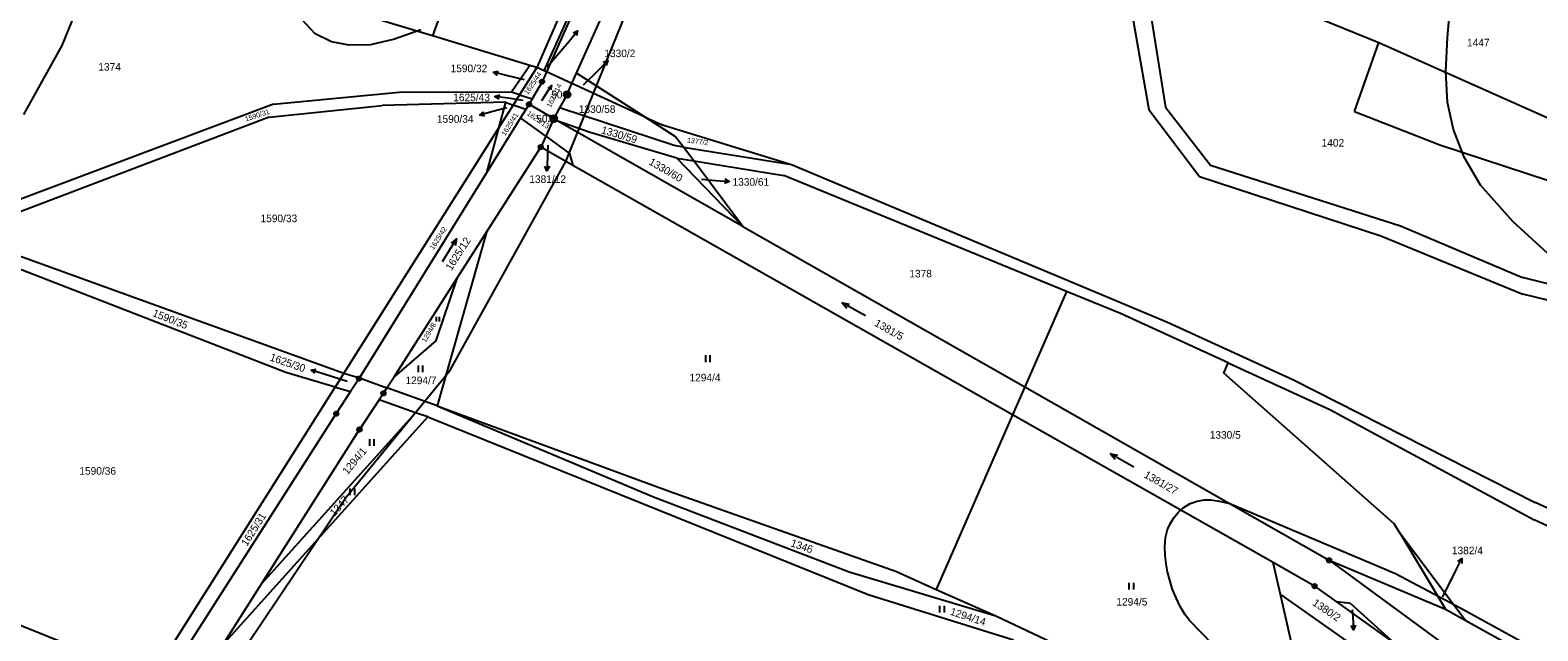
# Model space of a CAD drawing. Extents: x -546762 to -540209, y -1046851 to -1035694.
# Drawn here: x -543306.6 to -542968.6, y -1041335.5 to -1041200.9 of the extents above; entities that cross this region are included whole.
import ezdxf

# ---------------------------------------------------------------- set-up
doc = ezdxf.new("R2010")
doc.units = 0
for name, color, linetype in [('Vrstva 1', 7, 'Continuous'), ('Vrstva 16', 7, 'Continuous'), ('Vrstva 17', 7, 'Continuous'), ('Vrstva 18', 7, 'Continuous'), ('Vrstva 24', 7, 'Continuous'), ('Vrstva 25', 7, 'Continuous'), ('Vrstva 52', 7, 'Continuous'), ('Vrstva 6', 7, 'Continuous')]:
    doc.layers.add(name, color=color, linetype=linetype)

msp = doc.modelspace()

# ---------------------------------------------------------------- linework, layer by layer
at = {"layer": 'Vrstva 1'}
for p, q in [((-543086.35, -1041287.11), (-543184.93, -1041231.23)), ((-543074.24, -1041259.45), (-543137.63, -1041233.49)), ((-543146.83, -1041244.9), (-543083.62, -1041280.87)), ((-543074.24, -1041259.45), (-543083.62, -1041280.87)), ((-543062.18, -1041264.39), (-543074.24, -1041259.45)), ((-543083.62, -1041280.87), (-543086.35, -1041287.11)), ((-543083.62, -1041280.87), (-543015.37, -1041319.7)), ((-543086.35, -1041287.11), (-543103.46, -1041326.22)), ((-543027.92, -1041320.23), (-543086.35, -1041287.11)), ((-543112.36, -1041322.25), (-543103.46, -1041326.22)), ((-543103.46, -1041326.22), (-543090.1, -1041332.18))]:
    msp.add_line(p, q, dxfattribs=at)
for points in [[(-543165.29, -1041145.76), (-543193.04, -1041209.32)], [(-543167.84, -1041158.61), (-543190.89, -1041210.3)], [(-543184.13, -1041210.58), (-543164.59, -1041166.87)], [(-543193.04, -1041209.32), (-543196.89, -1041215.42)], [(-543191.87, -1041212.49), (-543194.09, -1041216.34)], [(-543190.89, -1041210.3), (-543191.87, -1041212.49)], [(-543185.17, -1041212.91), (-543190.89, -1041210.3)], [(-543185.17, -1041212.91), (-543184.13, -1041210.58)], [(-543168.75, -1041220.4), (-543184.13, -1041210.58)], [(-543196.89, -1041215.42), (-543198.34, -1041217.71)], [(-543186.26, -1041215.35), (-543187.93, -1041218.36)], [(-543186.26, -1041215.35), (-543185.17, -1041212.91)], [(-543198.34, -1041217.71), (-543201.63, -1041222.92)], [(-543195.51, -1041218.72), (-543196.67, -1041220.59)], [(-543194.78, -1041217.54), (-543195.51, -1041218.72)], [(-543194.09, -1041216.34), (-543194.78, -1041217.54)], [(-543194.78, -1041217.54), (-543189.26, -1041220.76)], [(-543187.93, -1041218.36), (-543189.26, -1041220.76)], [(-543196.67, -1041220.59), (-543204.29, -1041232.88)], [(-543191.04, -1041224.67), (-543196.67, -1041220.59)], [(-543189.26, -1041220.76), (-543191.04, -1041224.67)], [(-543188.3, -1041221.3), (-543189.26, -1041220.76)], [(-543146.83, -1041244.9), (-543188.3, -1041221.3)], [(-543168.75, -1041220.4), (-543165.1, -1041222.07)], [(-543161.99, -1041224.72), (-543168.75, -1041220.4)], [(-543165.1, -1041222.07), (-543135.94, -1041231.04)], [(-543201.63, -1041222.92), (-543236.3, -1041277.76)], [(-543191.04, -1041224.67), (-543192.16, -1041227.13)], [(-543191.04, -1041224.67), (-543185.71, -1041228.53)], [(-543160.18, -1041227.13), (-543161.99, -1041224.72)], [(-543204.33, -1041246.17), (-543192.16, -1041227.13)], [(-543184.93, -1041231.23), (-543192.16, -1041227.13)], [(-543185.71, -1041228.53), (-543184.93, -1041231.23)], [(-543160.18, -1041227.13), (-543135.94, -1041231.04)], [(-543157.87, -1041230.21), (-543160.18, -1041227.13)], [(-543204.29, -1041232.88), (-543232.82, -1041278.86)], [(-543157.87, -1041230.21), (-543137.63, -1041233.49)], [(-543146.83, -1041244.9), (-543157.87, -1041230.21)], [(-543204.33, -1041246.17), (-543215.41, -1041285.11)], [(-543210.82, -1041256.33), (-543204.33, -1041246.17)], [(-543225.04, -1041278.58), (-543210.82, -1041256.33)], [(-543215.57, -1041270.47), (-543210.82, -1041256.33)], [(-543037.99, -1041275.48), (-543062.18, -1041264.39)], [(-543215.57, -1041270.47), (-543225.04, -1041278.58)], [(-543039.02, -1041277.79), (-543037.99, -1041275.48)], [(-543236.3, -1041277.76), (-543238.28, -1041280.89)], [(-543232.9, -1041278.99), (-543234.8, -1041281.91)], [(-543232.82, -1041278.86), (-543232.9, -1041278.99)], [(-543232.82, -1041278.86), (-543226.64, -1041281.08)], [(-543226.64, -1041281.08), (-543225.04, -1041278.58)], [(-543000.78, -1041311.53), (-543039.02, -1041277.79)], [(-543279.44, -1041346), (-543238.28, -1041280.89)], [(-543234.8, -1041281.91), (-543238.01, -1041286.85)], [(-543227.42, -1041282.3), (-543228.41, -1041283.79)], [(-543227.42, -1041282.3), (-543226.64, -1041281.08)], [(-543215.41, -1041285.11), (-543226.64, -1041281.08)], [(-543238.01, -1041286.85), (-543276.63, -1041347.12)], [(-543228.41, -1041283.79), (-543232.79, -1041290.4)], [(-543215.41, -1041285.11), (-543166.91, -1041305.48)], [(-543215.41, -1041285.11), (-543163.34, -1041304.18)], [(-543254.8, -1041324.99), (-543232.79, -1041290.4)], [(-543166.91, -1041305.48), (-543123.04, -1041322.26)], [(-543163.34, -1041304.18), (-543112.36, -1041322.25)], [(-542999.33, -1041313.94), (-543000.78, -1041311.53)], [(-542999.33, -1041313.94), (-542989.31, -1041330.69)], [(-542984.9, -1041333.14), (-542999.33, -1041313.94)], [(-543018.65, -1041325.49), (-543027.92, -1041320.23)], [(-543026.29, -1041327.39), (-543027.92, -1041320.23)], [(-543015.37, -1041319.7), (-542978.61, -1041346.65)], [(-543015.37, -1041319.7), (-542989.31, -1041330.69)], [(-543338.94, -1041322.23), (-543279.44, -1041346)], [(-543123.04, -1041322.26), (-543090.1, -1041332.18)], [(-543263.47, -1041338.63), (-543254.8, -1041324.99)], [(-543017.18, -1041367.4), (-543026.29, -1041327.39)], [(-543026.29, -1041327.39), (-542996.46, -1041348.32)], [(-543018.65, -1041325.49), (-543013.71, -1041329.02)], [(-543010.63, -1041329.42), (-543013.71, -1041329.02)], [(-543013.71, -1041329.02), (-543000.59, -1041338.4)], [(-543000.59, -1041338.4), (-543010.63, -1041329.42)], [(-542989.31, -1041330.69), (-542984.9, -1041333.14)], [(-543090.1, -1041332.18), (-543044.19, -1041353.88)], [(-542984.9, -1041333.14), (-542915.58, -1041371.6)]]:
    msp.add_lwpolyline(points, dxfattribs=at)
at = {"layer": 'Vrstva 16'}
for p, q in [((-543185.82, -1041203.41), (-543183.88, -1041201.12)), ((-543179.23, -1041209.87), (-543177.1, -1041207.76)), ((-543199.81, -1041211.06), (-543202.72, -1041210.35)), ((-543199.45, -1041216.2), (-543202.42, -1041215.77)), ((-543202.89, -1041219.19), (-543205.79, -1041219.98)), ((-543190.66, -1041229.42), (-543190.76, -1041232.42)), ((-543152.91, -1041234.59), (-543149.92, -1041234.86)), ((-543240.74, -1041278), (-543243.6, -1041277.08)), ((-542986.96, -1041321.96), (-542985.63, -1041319.27)), ((-543010.1, -1041332.26), (-543009.91, -1041335.25))]:
    msp.add_line(p, q, dxfattribs=at)
for points in [[(-543184.91, -1041201.56), (-543183.88, -1041201.12), (-543184.14, -1041202.21)], [(-543190.69, -1041209.13), (-543185.82, -1041203.41)], [(-543178.16, -1041208.11), (-543177.1, -1041207.76), (-543177.46, -1041208.82)], [(-543201.87, -1041211.07), (-543202.72, -1041210.35), (-543201.63, -1041210.1)], [(-543195.81, -1041212.04), (-543199.81, -1041211.06)], [(-543182.58, -1041213.18), (-543179.23, -1041209.87)], [(-543201.5, -1041216.41), (-543202.42, -1041215.77), (-543201.36, -1041215.42)], [(-543204.69, -1041220.2), (-543205.79, -1041219.98), (-543204.95, -1041219.23)], [(-543199.78, -1041218.35), (-543202.89, -1041219.19)], [(-543196.17, -1041216.67), (-543199.45, -1041216.2)], [(-543190.57, -1041226.73), (-543190.66, -1041229.42)], [(-543190.23, -1041231.44), (-543190.76, -1041232.42), (-543191.23, -1041231.4)], [(-543156.12, -1041234.31), (-543152.91, -1041234.59)], [(-543150.87, -1041234.27), (-543149.92, -1041234.86), (-543150.96, -1041235.26)], [(-543242.8, -1041277.86), (-543243.6, -1041277.08), (-543242.49, -1041276.91)], [(-543235.54, -1041279.67), (-543240.74, -1041278)], [(-542986.52, -1041319.95), (-542985.63, -1041319.27), (-542985.63, -1041320.39)], [(-542989.9, -1041327.92), (-542986.96, -1041321.96)], [(-543010.19, -1041330.79), (-543010.1, -1041332.26)], [(-543009.48, -1041334.22), (-543009.91, -1041335.25), (-543010.47, -1041334.29)]]:
    msp.add_lwpolyline(points, dxfattribs=at)
at = {"layer": 'Vrstva 24'}
for centre, radius in [((-543191.87, -1041212.49), 0.5), ((-543191.87, -1041212.49), 0.1), ((-543186.26, -1041215.36), 0.75), ((-543186.26, -1041215.35), 0.5), ((-543186.26, -1041215.35), 0.1), ((-543186.26, -1041215.36), 0.1), ((-543194.78, -1041217.54), 0.5), ((-543194.78, -1041217.54), 0.1), ((-543189.25, -1041220.76), 0.75), ((-543189.26, -1041220.76), 0.5), ((-543189.26, -1041220.76), 0.1), ((-543189.25, -1041220.76), 0.1), ((-543192.16, -1041227.13), 0.5), ((-543192.16, -1041227.13), 0.1), ((-543232.9, -1041278.99), 0.5), ((-543232.9, -1041278.99), 0.1), ((-543227.42, -1041282.3), 0.5), ((-543227.42, -1041282.3), 0.1), ((-543238.01, -1041286.85), 0.5), ((-543238.01, -1041286.85), 0.1), ((-543232.79, -1041290.4), 0.5), ((-543232.79, -1041290.4), 0.1), ((-543015.37, -1041319.7), 0.5), ((-543015.37, -1041319.7), 0.1), ((-543018.65, -1041325.49), 0.5), ((-543018.65, -1041325.49), 0.1)]:
    msp.add_circle(centre, radius, dxfattribs=at)
at = {"layer": 'Vrstva 25'}
for p, q in [((-543215.55, -1041266.19), (-543215.55, -1041265.19)), ((-543214.88, -1041266.19), (-543214.88, -1041265.19)), ((-543219.57, -1041277.53), (-543219.57, -1041276.03)), ((-543218.57, -1041277.53), (-543218.57, -1041276.03)), ((-543155.15, -1041275.28), (-543155.15, -1041273.78)), ((-543154.15, -1041275.28), (-543154.15, -1041273.78)), ((-543230.5, -1041294.03), (-543230.5, -1041292.53)), ((-543229.5, -1041294.03), (-543229.5, -1041292.53)), ((-543234.88, -1041305.13), (-543234.88, -1041303.63)), ((-543233.88, -1041305.13), (-543233.88, -1041303.63)), ((-543060.19, -1041326.27), (-543060.19, -1041324.77)), ((-543059.19, -1041326.27), (-543059.19, -1041324.77)), ((-543102.65, -1041331.41), (-543102.65, -1041329.91)), ((-543101.65, -1041331.41), (-543101.65, -1041329.91))]:
    msp.add_line(p, q, dxfattribs=at)
for points in [[(-543191.89, -1041216.71), (-543189.75, -1041213.31), (-543190.57, -1041213.98)], [(-543189.75, -1041213.31), (-543190, -1041214.34)], [(-543214.19, -1041252.77), (-543211.01, -1041247.69), (-543212.23, -1041248.69)], [(-543211.01, -1041247.69), (-543211.38, -1041249.22)], [(-543119.36, -1041264.95), (-543124.58, -1041262.01), (-543123.52, -1041263.18)], [(-543124.58, -1041262.01), (-543123.03, -1041262.31)], [(-543059.18, -1041298.81), (-543064.4, -1041295.85), (-543063.34, -1041297.03)], [(-543064.4, -1041295.85), (-543062.85, -1041296.16)]]:
    msp.add_lwpolyline(points, dxfattribs=at)
at = {"layer": 'Vrstva 52'}
for points in [[(-543114.91, -1040780.64), (-543113, -1040792.52), (-543112.57, -1040803.33), (-543112.79, -1040813.08), (-543114.48, -1040823.69), (-543117.02, -1040834.08), (-543121.05, -1040844.04), (-543127.62, -1040856.34), (-543132.71, -1040864.4), (-543140.55, -1040877.5), (-543166.14, -1040918.69), (-543197.89, -1040967.9), (-543214.21, -1040997.22), (-543233.03, -1041028.81), (-543244.9, -1041062.1), (-543267.79, -1041121.9), (-543281.99, -1041158.59), (-543291.42, -1041184.35), (-543299.54, -1041204.34), (-543308.14, -1041219.86)], [(-543367.43, -1041496.06), (-543358.52, -1041484.25), (-543291.66, -1041388.79), (-543235.84, -1041305.67), (-543212.48, -1041277.09), (-543186.52, -1041230.33), (-543130.8, -1041093.03)], [(-542956.93, -1041259.59), (-542974.13, -1041243.84), (-542981.46, -1041235.66), (-542985.09, -1041229.36), (-542987.51, -1041223.18), (-542988.84, -1041217.12), (-542989.21, -1041210.21), (-542988.84, -1041202.58), (-542988.12, -1041193.98), (-542986.54, -1041186.34), (-542984.73, -1041179.8), (-542982.55, -1041174.11), (-542980.37, -1041169.38), (-542977.46, -1041164.53), (-542974.43, -1041160.05), (-542969.1, -1041153.99), (-542964.14, -1041148.54)], [(-543219.04, -1041200.88), (-543224.92, -1041202.96), (-543230.32, -1041204.2), (-543235.1, -1041204.27), (-543239.11, -1041203.51), (-543242.71, -1041201.78), (-543245.74, -1041198.58)], [(-543022.78, -1041357.76), (-543046.73, -1041333.16), (-543047.7, -1041331.9), (-543048.81, -1041330.08), (-543049.72, -1041328.14), (-543050.47, -1041326.28), (-543051.14, -1041324.18), (-543051.62, -1041322.29), (-543051.93, -1041320.47), (-543052.13, -1041318.53), (-543052.21, -1041316.67), (-543052.05, -1041314.61), (-543051.66, -1041312.83), (-543051.14, -1041311.68), (-543050.31, -1041310.3), (-543049.24, -1041308.99), (-543048.1, -1041307.96), (-543046.51, -1041307.01), (-543045.01, -1041306.46), (-543043.43, -1041306.18)], [(-543043.43, -1041306.18), (-543041.89, -1041306.18), (-543040.07, -1041306.46)], [(-543040.07, -1041306.46), (-543037.66, -1041307.01), (-543000.54, -1041322.67), (-542985.71, -1041330.52), (-542963.67, -1041342.6)]]:
    msp.add_lwpolyline(points, dxfattribs=at)
at = {"layer": 'Vrstva 6'}
for points in [[(-543191.39, -1041210.07), (-543169.83, -1041162.2)], [(-543057.87, -1041181.7), (-543052.08, -1041218.19)], [(-543061.66, -1041185.46), (-543055.83, -1041218.69)], [(-543050.12, -1041185), (-543004.26, -1041203.7)], [(-543216.44, -1041202.21), (-543248.03, -1041192.61)], [(-543212.88, -1041192.49), (-543216.44, -1041202.21)], [(-543194.63, -1041208.84), (-543216.44, -1041202.21)], [(-543009.71, -1041219.14), (-543004.26, -1041203.7)], [(-543004.26, -1041203.7), (-542941.53, -1041231.62)], [(-543194.63, -1041208.84), (-543198.71, -1041214.82)], [(-543193.04, -1041209.32), (-543194.63, -1041208.84)], [(-543191.39, -1041210.07), (-543193.04, -1041209.32)], [(-543190.89, -1041210.3), (-543191.39, -1041210.07)], [(-543252.09, -1041217.48), (-543223.12, -1041214.78)], [(-543223.12, -1041214.78), (-543198.71, -1041214.82)], [(-543196.89, -1041215.42), (-543198.71, -1041214.82)], [(-543196.89, -1041215.42), (-543194.09, -1041216.34)], [(-543168.75, -1041220.4), (-543185.17, -1041212.91)], [(-543252.09, -1041217.48), (-543326.16, -1041245.33)], [(-543253.04, -1041220.4), (-543227.75, -1041217.84)], [(-543200.08, -1041217.08), (-543227.75, -1041217.84)], [(-543200.08, -1041217.08), (-543201.63, -1041222.92)], [(-543200.08, -1041217.08), (-543198.34, -1041217.71)], [(-543195.51, -1041218.72), (-543198.34, -1041217.71)], [(-543162.22, -1041226.8), (-543187.93, -1041218.36)], [(-543055.83, -1041218.69), (-543044.47, -1041233.75)], [(-543052.08, -1041218.19), (-543041.95, -1041231.17)], [(-543009.71, -1041219.14), (-542990.54, -1041226.66)], [(-543253.04, -1041220.4), (-543322.31, -1041246.71)], [(-543181.08, -1041223.89), (-543188.3, -1041221.3)], [(-543201.63, -1041222.92), (-543204.29, -1041232.88)], [(-543161.61, -1041229.6), (-543181.08, -1041223.89)], [(-543160.18, -1041227.13), (-543162.22, -1041226.8)], [(-542990.54, -1041226.66), (-542941.37, -1041242.79)], [(-543146.83, -1041244.9), (-543161.61, -1041229.6)], [(-543161.61, -1041229.6), (-543157.87, -1041230.21)], [(-543135.94, -1041231.04), (-543051.6, -1041266.36)], [(-543041.95, -1041231.17), (-542999.38, -1041244.78)], [(-543044.47, -1041233.75), (-543003.82, -1041247.03)], [(-542999.38, -1041244.78), (-542972.05, -1041256.33)], [(-543249.28, -1041277.66), (-543326.2, -1041247.85)], [(-543322.31, -1041246.71), (-543236.3, -1041277.76)], [(-543003.82, -1041247.03), (-542971.98, -1041260.06)], [(-542944.06, -1041263.27), (-542972.05, -1041256.33)], [(-542943.07, -1041267.09), (-542971.98, -1041260.06)], [(-543051.6, -1041266.36), (-543023.35, -1041279.25)], [(-543037.99, -1041275.48), (-543015.23, -1041285.93)], [(-543238.28, -1041280.89), (-543249.28, -1041277.66)], [(-543236.3, -1041277.76), (-543232.82, -1041278.86)], [(-543023.35, -1041279.25), (-542969.17, -1041306.79)], [(-543238.28, -1041280.89), (-543234.8, -1041281.91)], [(-543220.26, -1041286.63), (-543254.8, -1041324.99)], [(-543220.26, -1041286.63), (-543228.41, -1041283.79)], [(-543217.51, -1041287.59), (-543220.26, -1041286.63)], [(-543015.23, -1041285.93), (-542969.38, -1041310.64)], [(-543263.47, -1041338.63), (-543217.51, -1041287.59)], [(-543217.51, -1041287.59), (-543118.77, -1041327.4)], [(-542930.11, -1041324.67), (-542969.17, -1041306.79)], [(-542922.96, -1041332.17), (-542969.38, -1041310.64)], [(-543118.77, -1041327.4), (-543086.18, -1041337.52)]]:
    msp.add_lwpolyline(points, dxfattribs=at)

# ---------------------------------------------------------------- texts
at = {"layer": 'Vrstva 16'}
for s, p in [('1330/2', (-543177.9, -1041206.98)), ('1590/32', (-543212.37, -1041210.35)), ('1625/43', (-543211.77, -1041216.85)), ('1590/34', (-543215.44, -1041221.68)), ('1381/12', (-543194.72, -1041235.16)), ('1330/61', (-543149.16, -1041235.78)), ('1382/4', (-542987.86, -1041318.35))]:
    msp.add_text(s, height=1.7, dxfattribs=at).set_placement(p)
msp.add_text('1625/30', height=1.7, rotation=340.657, dxfattribs=at).set_placement((-543253.05, -1041274.89))
at = {"layer": 'Vrstva 17'}
for s, p in [('501', (-543189.82, -1041216.21)), ('502', (-543193.17, -1041221.61))]:
    msp.add_text(s, height=1.7, dxfattribs=at).set_placement(p)
at = {"layer": 'Vrstva 18'}
for s, height, p in [('1447', 1.7, (-542984.47, -1041204.57)), ('1374', 1.7, (-543291.36, -1041210)), ('1625/50', 0.1, (-543190.95, -1041209.13)), ('1590/32', 0.1, (-543196.06, -1041212.04)), ('1330/2', 0.1, (-543182.79, -1041213.18)), ('1590/34', 0.1, (-543200.03, -1041218.35)), ('1625/43', 0.1, (-543196.42, -1041216.67)), ('1330/58', 1.7, (-543183.62, -1041219.47)), ('1402', 1.7, (-543017.07, -1041227.02)), ('1381/12', 0.1, (-543190.79, -1041226.73)), ('1330/61', 0.1, (-543156.36, -1041234.31)), ('1590/33', 1.7, (-543254.98, -1041243.95)), ('1378', 1.7, (-543109.51, -1041256.33)), ('1625/30', 0.1, (-543235.8, -1041279.67)), ('1294/7', 1.7, (-543222.48, -1041280.24)), ('1294/4', 1.7, (-543158.81, -1041279.61)), ('1330/5', 1.7, (-543042.16, -1041292.45)), ('1590/36', 1.7, (-543295.61, -1041300.52)), ('1294/5', 1.7, (-543063.09, -1041329.84)), ('1381/11', 0.1, (-543010.39, -1041330.79)), ('1382/4', 0.1, (-542990.11, -1041327.92))]:
    msp.add_text(s, height=height, dxfattribs=at).set_placement(p)
for s, height, rotation, p in [('1625/44', 1.14, 55.5039, (-543195.07, -1041215.49)), ('1625/14', 1.14, 63.8744, (-543189.9, -1041218.38)), ('1590/31', 1.14, 18.1852, (-543258.26, -1041221.43)), ('1625/13', 1.14, 325.4519, (-543195.4, -1041219.86)), ('1625/41', 1.14, 57.4852, (-543200.14, -1041224.72)), ('1330/59', 1.7, 343.5647, (-543178.73, -1041224.01)), ('1377/2', 1.14, 352.4764, (-543159.41, -1041226.11)), ('1330/60', 1.7, 329.7111, (-543168.08, -1041230.91)), ('1625/42', 1.14, 57.8289, (-543216.19, -1041250.26)), ('1625/12', 1.7, 57.2367, (-543212.2, -1041254.94)), ('1590/35', 1.7, 338.7348, (-543279.35, -1041264.97)), ('1294/8', 1.14, 59.4279, (-543217.99, -1041271.02)), ('1381/5', 1.7, 330.2527, (-543117.48, -1041267.04)), ('1294/1', 1.7, 50.2016, (-543235.48, -1041300.65)), ('1381/27', 1.7, 330.4535, (-543057.06, -1041301.04)), ('1347', 1.7, 48.0286, (-543238.39, -1041309.96)), ('1625/31', 1.7, 57.5374, (-543258.04, -1041316.69)), ('1346', 1.7, 340.7592, (-543136.28, -1041316.52)), ('1294/14', 1.7, 341.9346, (-543100.51, -1041331.87)), ('1380/2', 1.7, 325.8702, (-543019.28, -1041329.61))]:
    msp.add_text(s, height=height, rotation=rotation, dxfattribs=at).set_placement(p)

doc.saveas('drawing.dxf')
